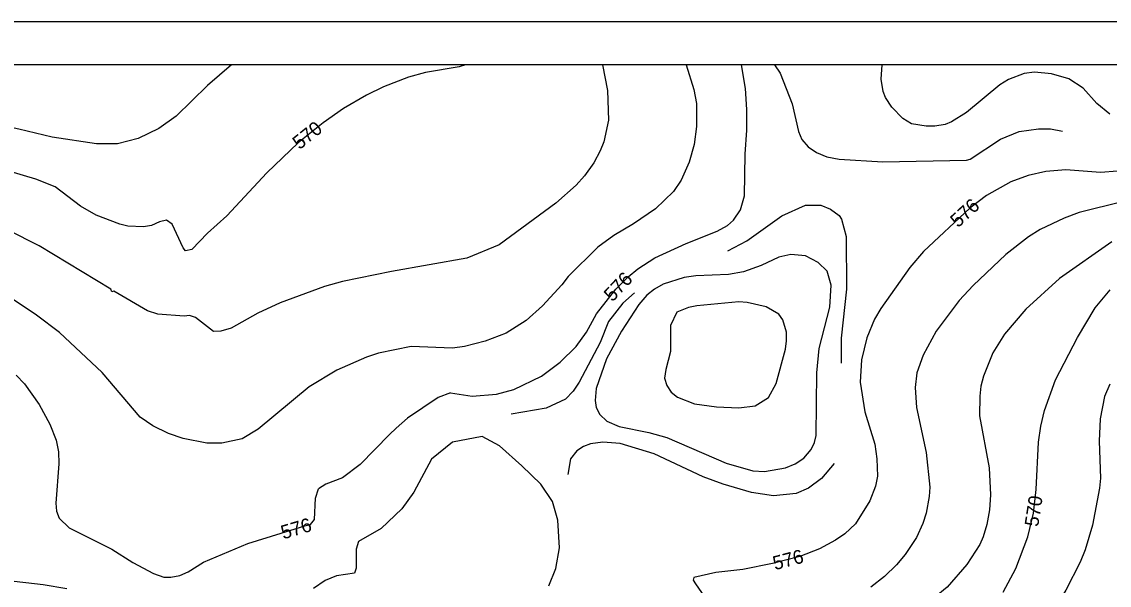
# Model space of a CAD drawing. Extents: x -709418 to -703832, y -1161719 to -1157826.
# Drawn here: x -706345 to -705716, y -1158152 to -1157826 of the extents above; entities that cross this region are included whole.
import ezdxf

# ---------------------------------------------------------------- set-up
doc = ezdxf.new("R2010")
doc.units = 0
for name, color, linetype in [('120_vrstevnice hlavní', 7, 'Continuous'), ('121_vrstevnice hlavní_popis', 7, 'Continuous'), ('122_vrstevnice základní', 7, 'Continuous'), ('124_vrstevnice doplňková', 7, 'Continuous'), ('800_mřížka', 7, 'Continuous')]:
    doc.layers.add(name, color=color, linetype=linetype)

msp = doc.modelspace()

# ---------------------------------------------------------------- linework, layer by layer
at = {"layer": '120_vrstevnice hlavní'}
for points in [[(-706088.18, -1157850.62), (-706091.89, -1157851.71), (-706111.34, -1157855), (-706121.06, -1157857.72), (-706135.65, -1157863.3), (-706145.38, -1157868.02), (-706158.82, -1157875.88), (-706170.55, -1157884.18), (-706184.99, -1157895.62), (-706203.15, -1157913.06), (-706226.32, -1157937.95), (-706237.48, -1157947.96), (-706246.54, -1157957.37), (-706250.2, -1157958.11)], [(-706250.2, -1157958.11), (-706251.46, -1157956.49), (-706257.9, -1157942.84), (-706261.07, -1157940.38), (-706265.27, -1157941.38), (-706269.8, -1157943.53), (-706274.37, -1157944.24), (-706283.53, -1157943.81), (-706288.1, -1157942.67), (-706301.83, -1157937.52), (-706310.98, -1157932.37), (-706325.57, -1157921.22), (-706336.72, -1157916.75), (-706352.9, -1157911.97), (-706368.2, -1157909.77), (-706386.94, -1157909.12), (-706427.88, -1157909.21)], [(-705777.11, -1158155.76), (-705769.82, -1158142.03), (-705762.81, -1158123.72), (-705759.67, -1158110), (-705757.95, -1158096.27), (-705756.66, -1158068.81), (-705755.38, -1158059.65), (-705753.23, -1158050.5), (-705746.8, -1158032.91), (-705734.21, -1158008.31), (-705723.91, -1157991.15), (-705715.19, -1157980.71)], [(-705912.84, -1158043.06), (-705908.4, -1158034.91), (-705903.11, -1158015.03), (-705902.4, -1158010.17), (-705902.54, -1158005.31), (-705904.54, -1157998.02), (-705906.83, -1157994.87), (-705914.19, -1157990.55), (-705925.13, -1157988), (-705930, -1157987.72), (-705954.31, -1157990.01), (-705959.17, -1157991.01), (-705965.89, -1157993.73), (-705969.61, -1158001.3), (-705969.61, -1158016.46), (-705972.33, -1158026.76), (-705973.04, -1158031.91), (-705971.72, -1158036.03), (-705969.19, -1158039.88), (-705965.47, -1158042.81), (-705955.74, -1158046.78), (-705942.87, -1158048.36), (-705930, -1158048.93), (-705920.56, -1158047.78), (-705912.84, -1158043.06)]]:
    msp.add_lwpolyline(points, dxfattribs=at)
at = {"layer": '122_vrstevnice základní'}
for points in [[(-706223.52, -1157850.62), (-706237.33, -1157862.58), (-706255.5, -1157880.17), (-706265.51, -1157887.47), (-706277.52, -1157893.19), (-706289.53, -1157896.33), (-706301.55, -1157896.19), (-706327.29, -1157892.4), (-706346.56, -1157887.8), (-706366.8, -1157883.3), (-706385.38, -1157878.35), (-706398.98, -1157873.57), (-706406.05, -1157868.77), (-706412.08, -1157862.24), (-706416.74, -1157853.31), (-706417.46, -1157850.62)], [(-705960.48, -1157850.62), (-705956.17, -1157864.87), (-705954.6, -1157872.88), (-705954.45, -1157886.32), (-705955.88, -1157896.62), (-705958.74, -1157906.92), (-705963.32, -1157917.21), (-705967.75, -1157923.94), (-705978.19, -1157933.95), (-705990.92, -1157942.53), (-706002.36, -1157949.25), (-706011.66, -1157956.11), (-706028.68, -1157972.99), (-706032.4, -1157977.85), (-706043.69, -1157990.01), (-706052.99, -1157998.45), (-706064.72, -1158005.74), (-706076.73, -1158010.46), (-706088.74, -1158013.46), (-706095.61, -1158014.46), (-706119.63, -1158013.6), (-706138.51, -1158017.47), (-706145.38, -1158019.61), (-706162.54, -1158027.19), (-706178.56, -1158036.92), (-706208.02, -1158061.37), (-706217.46, -1158066.95), (-706229.18, -1158069.38), (-706237.76, -1158069.38), (-706251.49, -1158066.81), (-706260.07, -1158063.95), (-706269.08, -1158059.51), (-706276.38, -1158054.51), (-706298.26, -1158028.62), (-706323, -1158005.45), (-706336.3, -1157995.44), (-706349.89, -1157986.43)], [(-706008.9, -1157850.62), (-706005.94, -1157865.44), (-706005.36, -1157882.6), (-706008.23, -1157895.19), (-706010.23, -1157900.34), (-706013.95, -1157907.2), (-706019.38, -1157914.78), (-706024.24, -1157920.22), (-706035.97, -1157930.66), (-706068.78, -1157954.67), (-706087.31, -1157962.41), (-706131.07, -1157970.13), (-706159.39, -1157975.99), (-706169.69, -1157978.85), (-706195.43, -1157988.29), (-706208.3, -1157994.15), (-706223.75, -1158002.88), (-706229.69, -1158004.71), (-706233.9, -1158004.88)], [(-706096.89, -1158040.35), (-706084.31, -1158042.21), (-706070.15, -1158041.06), (-706060.14, -1158038.49), (-706044.27, -1158030.62), (-706033.4, -1158022.61), (-706024.24, -1158013.6), (-706018.24, -1158005.31), (-706012.37, -1157994.58), (-706001.22, -1157980.28), (-705994.07, -1157973.13), (-705988.49, -1157968.56), (-705978.62, -1157962.26), (-705960.6, -1157953.97), (-705942.58, -1157946.82), (-705936.58, -1157943.53), (-705933.14, -1157940.38), (-705929, -1157934.38), (-705926.71, -1157926.37), (-705926.42, -1157902.34), (-705925.42, -1157888.32), (-705925.42, -1157876.31), (-705926.28, -1157864.3), (-705928.51, -1157850.62)], [(-705715.48, -1157879.17), (-705722.91, -1157872.88), (-705730.78, -1157864.01), (-705739.22, -1157858.58), (-705749.23, -1157855.72), (-705758.95, -1157854.86), (-705764.96, -1157855.57), (-705774.11, -1157859.01), (-705778.97, -1157862.15), (-705798.28, -1157878.17), (-705807.01, -1157883.6), (-705810.72, -1157885.04), (-705816.73, -1157886.04), (-705821.59, -1157886.04), (-705830.17, -1157884.61), (-705835.18, -1157881.6), (-705841.61, -1157875.02), (-705845.19, -1157869.45), (-705846.48, -1157866.01), (-705847.62, -1157858.86), (-705847.07, -1157850.62)], [(-705710.9, -1157912.06), (-705720.91, -1157912.78), (-705740.93, -1157911.35), (-705752.38, -1157912.21), (-705762.67, -1157914.5), (-705772.68, -1157918.21), (-705786.84, -1157926.22), (-705796.42, -1157933.52), (-705823.17, -1157958.54), (-705831.03, -1157967.84), (-705847.91, -1157991.58), (-705851.48, -1157997.73), (-705855.92, -1158008.46), (-705859.06, -1158021.33), (-705859.92, -1158034.2), (-705857.2, -1158051.36), (-705851.34, -1158069.95), (-705850.2, -1158078.53), (-705849.91, -1158088.54), (-705851.05, -1158094.26), (-705854.2, -1158102.84), (-705862.49, -1158116.15), (-705868.65, -1158121.86), (-705874.08, -1158125.58), (-705883.38, -1158130.59), (-705894.82, -1158135.02), (-705910.55, -1158139.17), (-705927.71, -1158142.6), (-705943.44, -1158144.32), (-705956.17, -1158147.18), (-705956.47, -1158148.81), (-705955.19, -1158150.95), (-705947.69, -1158161.54)], [(-705707.47, -1157929.66), (-705733.21, -1157936.09), (-705741.79, -1157939.24), (-705755.81, -1157945.82), (-705762.39, -1157950.11), (-705775.54, -1157960.26), (-705794.56, -1157978.28), (-705802.57, -1157986.86), (-705815.87, -1158004.74), (-705823.45, -1158018.47), (-705827.03, -1158028.76), (-705828.03, -1158037.34), (-705827.17, -1158048.79), (-705821.59, -1158074.81), (-705819.59, -1158094.84), (-705819.88, -1158100.27), (-705821.74, -1158110), (-705823.6, -1158116), (-705827.31, -1158124.01), (-705833.75, -1158133.88), (-705838.76, -1158139.89), (-705845.76, -1158146.61), (-705853.77, -1158152.76)], [(-706233.9, -1158004.88), (-706244.37, -1157996.77), (-706247.92, -1157995.58), (-706250.92, -1157996.01), (-706266.08, -1157994.73), (-706272.09, -1157992.87), (-706291.54, -1157981.57), (-706292.68, -1157981.85), (-706293.25, -1157980.28), (-706334.87, -1157955.26), (-706352.74, -1157946.25), (-706366.76, -1157941.38), (-706380.78, -1157937.66), (-706394.79, -1157935.66), (-706412.44, -1157935), (-706431.41, -1157937.46)], [(-705714.33, -1157952.97), (-705744.51, -1157974.13), (-705763.96, -1157992.01), (-705776.26, -1158006.31), (-705783.12, -1158017.18), (-705788.41, -1158030.77), (-705789.99, -1158036.49), (-705790.7, -1158042.21), (-705790.85, -1158053.65), (-705785.27, -1158083.68), (-705784.41, -1158099.41), (-705784.98, -1158107.99), (-705786.56, -1158116.57), (-705788.7, -1158123.73), (-705790.7, -1158128.02), (-705798.14, -1158139.74), (-705809.44, -1158152.76), (-705824.6, -1158165.2), (-705855.06, -1158187.51), (-705859.49, -1158189.23), (-705860.02, -1158193.85), (-705855.15, -1158202.62), (-705825.6, -1158240.85)], [(-705886.23, -1158069.09), (-705885.23, -1158065.09), (-705884.95, -1158028.76), (-705883.66, -1158014.75), (-705877.37, -1157990.72), (-705876.65, -1157977.99), (-705878.94, -1157969.99), (-705884.09, -1157964.98), (-705891.38, -1157961.12), (-705899.97, -1157960.26), (-705906.83, -1157961.83), (-705917.13, -1157966.7), (-705927.42, -1157970.41), (-705936, -1157971.84), (-705954.88, -1157972.7), (-705961.75, -1157973.7), (-705973.76, -1157977.56), (-705978.91, -1157980.43), (-705983.2, -1157983.86), (-705987.92, -1157989.15), (-705997.93, -1158004.59), (-706006.51, -1158020.76), (-706012.66, -1158037.92), (-706013.23, -1158044.78), (-706012.52, -1158048.79), (-706010.51, -1158052.79), (-706006.37, -1158056.65), (-705999.22, -1158059.8), (-705982.05, -1158063.23), (-705971.76, -1158066.23), (-705937.43, -1158081.11), (-705921.99, -1158085.4), (-705915.12, -1158085.83), (-705903.11, -1158083.82), (-705897.53, -1158081.39), (-705892.53, -1158078.1), (-705888.24, -1158073.1), (-705886.23, -1158069.09)], [(-706348.17, -1158030.19), (-706343.31, -1158035.2), (-706334.73, -1158047.07), (-706328.72, -1158058.51), (-706325, -1158067.66), (-706323.57, -1158074.53), (-706323.43, -1158081.39), (-706325.14, -1158104.28), (-706324.86, -1158108.85), (-706323.14, -1158112.85), (-706317.42, -1158118.43), (-706292.68, -1158130.88), (-706280.67, -1158138.46), (-706268.65, -1158144.89), (-706262.65, -1158147.04), (-706258.64, -1158147.04), (-706253.49, -1158146.04), (-706248.63, -1158143.89), (-706239.77, -1158138.31), (-706214.17, -1158127.44), (-706181.17, -1158117.38), (-706177.76, -1158116.48), (-706175.55, -1158113.57), (-706174.91, -1158101.32), (-706173.26, -1158095.98)], [(-706096.89, -1158040.35), (-706103.9, -1158043.06), (-706121.78, -1158054.94), (-706128.21, -1158060.8), (-706132.08, -1158064.37), (-706149.09, -1158081.82), (-706159.25, -1158089.54), (-706168.97, -1158093.15), (-706173.26, -1158095.98)], [(-705715.48, -1158035.34), (-705718.48, -1158042.49), (-705721.06, -1158055.36), (-705721.63, -1158068.24), (-705720.77, -1158089.69), (-705721.34, -1158095.41), (-705725.49, -1158116.86), (-705729.78, -1158131.16), (-705732.64, -1158138.31), (-705740.79, -1158154.61), (-705746.37, -1158163.62), (-705750.94, -1158169.63), (-705762.82, -1158181.5), (-705777.4, -1158193.52), (-705783.55, -1158201.67), (-705785.98, -1158208.68), (-705786.49, -1158213.68), (-705784.12, -1158224.98), (-705779.12, -1158233.84), (-705770.97, -1158242.43), (-705737.93, -1158270.03), (-705718.91, -1158283.76), (-705698.32, -1158297.06)], [(-706039.97, -1158152.04), (-706035.83, -1158142.03), (-706033.83, -1158130.02), (-706034.68, -1158114), (-706037.83, -1158103.13), (-706044.54, -1158093.28), (-706055.6, -1158082.52), (-706068.54, -1158071.04), (-706078.45, -1158065.52), (-706095.61, -1158068.95), (-706107.76, -1158078.68), (-706118.06, -1158097.84), (-706124.92, -1158107.42), (-706136.94, -1158118.86), (-706150.1, -1158126.3), (-706151.38, -1158130.89), (-706151.39, -1158141.77), (-706152.38, -1158144.6), (-706162.82, -1158146.18), (-706169.4, -1158148.9), (-706176.12, -1158153.61)], [(-706371.34, -1158146.89), (-706332.44, -1158151.33), (-706318.71, -1158153.47)]]:
    msp.add_lwpolyline(points, dxfattribs=at)
at = {"layer": '124_vrstevnice doplňková'}
for points in [[(-705909.32, -1157850.62), (-705906.11, -1157855.43), (-705899.11, -1157873.16), (-705895.53, -1157889.18), (-705893.53, -1157893.76), (-705889.95, -1157897.91), (-705885.09, -1157901.2), (-705879.08, -1157903.77), (-705871.93, -1157905.2), (-705846.76, -1157906.63), (-705798.42, -1157905.63), (-705796.28, -1157905.06), (-705778.69, -1157893.61), (-705767.96, -1157889.18), (-705756.66, -1157887.61), (-705749.8, -1157887.61), (-705742.79, -1157888.9)], [(-705936.43, -1157958.11), (-705925.42, -1157952.39), (-705905.11, -1157937.95), (-705891.53, -1157931.8), (-705882.66, -1157931.7), (-705877.08, -1157934.09), (-705872.08, -1157937.81), (-705870.65, -1157939.81), (-705867.93, -1157949.82), (-705867.79, -1157980.42), (-705870.93, -1158008.74), (-705870.79, -1158023.19)], [(-705990.49, -1157982.43), (-705997.07, -1157988.43), (-706005.36, -1157999.02), (-706010.23, -1158011.31), (-706022.45, -1158034.18), (-706025.9, -1158039.36), (-706030.39, -1158043.92), (-706041.55, -1158049.21), (-706061.79, -1158052.75)], [(-705874.94, -1158081.25), (-705882.23, -1158089.97), (-705889.81, -1158095.41), (-705896.82, -1158098.55), (-705909.97, -1158099.98), (-705922.7, -1158097.98), (-705939.15, -1158093.12), (-705950.59, -1158088.97), (-705979.05, -1158075.67), (-705998.64, -1158069.67), (-706008.65, -1158068.81), (-706015.81, -1158069.81), (-706019.81, -1158071.38), (-706023.67, -1158073.81), (-706027.39, -1158078.53), (-706028.96, -1158087.54), (-706029.01, -1158087.63)]]:
    msp.add_lwpolyline(points, dxfattribs=at)
at = {"layer": '800_mřížka'}
for points in [[(-703832.2, -1161718.9), (-703832.2, -1157825.62), (-709417.73, -1157825.62), (-709417.73, -1161718.9)], [(-703857.2, -1161693.9), (-703857.2, -1157850.62), (-709392.73, -1157850.62), (-709392.73, -1161693.9)]]:
    msp.add_lwpolyline(points, close=True, dxfattribs=at)

# ---------------------------------------------------------------- texts
at = {"layer": '121_vrstevnice hlavní_popis'}
for s, rotation, p in [('570', 38.60413, (-706184.2, -1157899.94)), ('576', 42.60852, (-705803.24, -1157945.1)), ('576', 46.84711, (-706003.12, -1157988.06)), ('570', 81.28265, (-705756.91, -1158118.14)), ('576', 16.54622, (-706193.57, -1158125.18)), ('576', 14.72701, (-705909.19, -1158143))]:
    msp.add_text(s, height=8, rotation=rotation, dxfattribs=at).set_placement(p)

doc.saveas('drawing.dxf')
